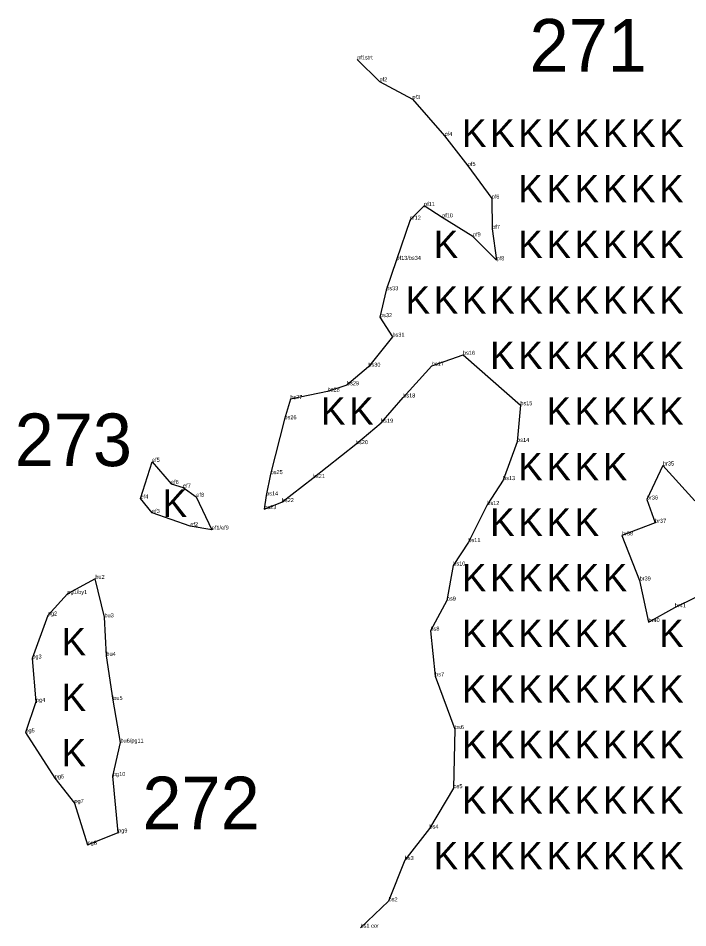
# Model space of a CAD drawing. Extents: x 2072529 to 2268812, y 436423 to 470008.
# Drawn here: x 2232270 to 2233102, y 437812 to 438942 of the extents above; entities that cross this region are included whole.
import ezdxf

# ---------------------------------------------------------------- set-up
doc = ezdxf.new("R2010")
doc.units = 0
for name, color, linetype in [('Old_Level_20', 7, 'Continuous'), ('Old_Level_52', 7, 'Continuous'), ('Old_Level_55', 7, 'Continuous'), ('Old_Level_60', 7, 'Continuous'), ('Old_Level_62', 7, 'Continuous')]:
    doc.layers.add(name, color=color, linetype=linetype)

msp = doc.modelspace()

# ---------------------------------------------------------------- linework, layer by layer
at = {"layer": 'Old_Level_20'}
for p, q in [((2232691.444, 438890.389), (2232691.444, 438890.389)), ((2232719.094, 438863.22), (2232719.094, 438863.22)), ((2232759.976, 438841.273), (2232759.976, 438841.273)), ((2232799.951, 438795.466), (2232799.951, 438795.466)), ((2232828.827, 438758.143), (2232828.827, 438758.143)), ((2232858.429, 438717.637), (2232858.429, 438717.637)), ((2232774.501, 438708.528), (2232774.501, 438708.528)), ((2232796.896, 438694.397), (2232796.896, 438694.397)), ((2232756.996, 438691.504), (2232756.996, 438691.504)), ((2232835.136, 438670.666), (2232835.136, 438670.666)), ((2232859.094, 438680.018), (2232859.094, 438680.018)), ((2232740.188, 438641.561), (2232740.188, 438641.561)), ((2232864.537, 438641.034), (2232864.537, 438641.034)), ((2232727.429, 438603.865), (2232727.429, 438603.865)), ((2232719.688, 438570.481), (2232719.688, 438570.481)), ((2232735.194, 438546.164), (2232735.194, 438546.164)), ((2232822.886, 438523.733), (2232822.886, 438523.733)), ((2232705.271, 438508.904), (2232705.271, 438508.904)), ((2232784.134, 438510.061), (2232784.134, 438510.061)), ((2232654.649, 438478.075), (2232654.649, 438478.075)), ((2232678.695, 438485.895), (2232678.695, 438485.895)), ((2232608.369, 438468.674), (2232608.369, 438468.674)), ((2232748.557, 438470.738), (2232748.557, 438470.738)), ((2232894.029, 438461.097), (2232894.029, 438461.097)), ((2232601.065, 438443.708), (2232601.065, 438443.708)), ((2232721.109, 438439.442), (2232721.109, 438439.442)), ((2232689.769, 438412.804), (2232689.769, 438412.804)), ((2232890.086, 438415.643), (2232890.086, 438415.643)), ((2232436.549, 438390.846), (2232436.549, 438390.846)), ((2233071.236, 438386.296), (2233071.236, 438386.296)), ((2232583.9, 438375.569), (2232583.9, 438375.569)), ((2232636.283, 438370.742), (2232636.283, 438370.742)), ((2232872.641, 438368.14), (2232872.641, 438368.14)), ((2232460.124, 438363.464), (2232460.124, 438363.464)), ((2232475.099, 438358.872), (2232475.099, 438358.872)), ((2232422.343, 438345.305), (2232422.343, 438345.305)), ((2232491.511, 438347.414), (2232491.511, 438347.414)), ((2232578.271, 438349.146), (2232578.271, 438349.146)), ((2233051.164, 438343.999), (2233051.164, 438343.999)), ((2232576.01, 438332.148), (2232576.01, 438332.148)), ((2232597.718, 438340.801), (2232597.718, 438340.801)), ((2232852.983, 438337.308), (2232852.983, 438337.308)), ((2232436.594, 438327.417), (2232436.594, 438327.417)), ((2232484.073, 438310.917), (2232484.073, 438310.917)), ((2233061.401, 438315.116), (2233061.401, 438315.116)), ((2232510.735, 438306.623), (2232510.735, 438306.623)), ((2233020.165, 438299.546), (2233020.165, 438299.546)), ((2232829.521, 438291.16), (2232829.521, 438291.16)), ((2232810.711, 438262.061), (2232810.711, 438262.061)), ((2232366.112, 438245.5), (2232366.112, 438245.5)), ((2233042.25, 438243.548), (2233042.25, 438243.548)), ((2232331.437, 438226.791), (2232331.437, 438226.791)), ((2232802.815, 438218.555), (2232802.815, 438218.555)), ((2233085.811, 438210.206), (2233085.811, 438210.206)), ((2232307.115, 438200.033), (2232307.115, 438200.033)), ((2232377.528, 438197.838), (2232377.528, 438197.838)), ((2233053.274, 438191.857), (2233053.274, 438191.857)), ((2232782.42, 438181.189), (2232782.42, 438181.189)), ((2232287.872, 438146.611), (2232287.872, 438146.611)), ((2232379.864, 438149.901), (2232379.864, 438149.901)), ((2232788.238, 438124.548), (2232788.238, 438124.548)), ((2232388.443, 438095.151), (2232388.443, 438095.151)), ((2232292.414, 438092.775), (2232292.414, 438092.775)), ((2232279.345, 438054.925), (2232279.345, 438054.925)), ((2232812.739, 438059.039), (2232812.739, 438059.039)), ((2232397.402, 438042.279), (2232397.402, 438042.279)), ((2232315.647, 437997.921), (2232315.647, 437997.921)), ((2232388.032, 438000.797), (2232388.032, 438000.797)), ((2232811.026, 437985.675), (2232811.026, 437985.675)), ((2232340.172, 437967.264), (2232340.172, 437967.264)), ((2232781.143, 437935.578), (2232781.143, 437935.578)), ((2232394.485, 437930.604), (2232394.485, 437930.604)), ((2232356.526, 437915.432), (2232356.526, 437915.432)), ((2232750.466, 437896.503), (2232750.466, 437896.503)), ((2232730.384, 437845.273), (2232730.384, 437845.273)), ((2232695.572, 437812.406), (2232695.572, 437812.406))]:
    msp.add_line(p, q, dxfattribs=at)
at = {"layer": 'Old_Level_52'}
for points in [[(2232691.444, 438890.389), (2232719.094, 438863.22), (2232759.976, 438841.273), (2232799.951, 438795.466), (2232828.827, 438758.143), (2232858.429, 438717.637), (2232859.094, 438680.018), (2232864.537, 438641.034), (2232835.136, 438670.666), (2232796.896, 438694.397), (2232774.501, 438708.528), (2232756.996, 438691.504), (2232740.188, 438641.561), (2232727.429, 438603.865), (2232719.688, 438570.481), (2232735.194, 438546.164), (2232705.271, 438508.904), (2232678.695, 438485.895), (2232654.649, 438478.075), (2232608.369, 438468.674), (2232601.065, 438443.708), (2232583.9, 438375.569), (2232578.271, 438349.146), (2232576.01, 438332.148), (2232597.718, 438340.801), (2232636.283, 438370.742), (2232689.769, 438412.804), (2232721.109, 438439.442), (2232748.557, 438470.738), (2232784.134, 438510.061), (2232822.886, 438523.733), (2232894.029, 438461.097), (2232890.086, 438415.643), (2232872.641, 438368.14), (2232852.983, 438337.308), (2232829.521, 438291.16), (2232810.711, 438262.061), (2232802.815, 438218.555), (2232782.42, 438181.189), (2232788.238, 438124.548), (2232812.739, 438059.039), (2232811.026, 437985.675), (2232781.143, 437935.578), (2232750.466, 437896.503), (2232730.384, 437845.273), (2232695.572, 437812.406)], [(2233110.769, 438342.307), (2233071.236, 438386.296), (2233051.164, 438343.999), (2233061.401, 438315.116), (2233020.165, 438299.546), (2233042.25, 438243.548), (2233053.274, 438191.857), (2233085.811, 438210.206), (2233137.988, 438235.835)]]:
    msp.add_lwpolyline(points, dxfattribs=at)
for points in [[(2232510.735, 438306.623), (2232484.073, 438310.917), (2232436.594, 438327.417), (2232422.343, 438345.305), (2232436.549, 438390.846), (2232460.124, 438363.464), (2232475.099, 438358.872), (2232491.511, 438347.414)], [(2232331.437, 438226.791), (2232307.115, 438200.033), (2232287.872, 438146.611), (2232292.414, 438092.775), (2232279.345, 438054.925), (2232315.647, 437997.921), (2232340.172, 437967.264), (2232356.526, 437915.432), (2232394.485, 437930.604), (2232388.032, 438000.797), (2232397.402, 438042.279), (2232388.443, 438095.151), (2232379.864, 438149.901), (2232377.528, 438197.838), (2232366.112, 438245.5)]]:
    msp.add_lwpolyline(points, close=True, dxfattribs=at)

# ---------------------------------------------------------------- texts
at = {"layer": 'Old_Level_55'}
for p in [(2232821.528, 438781.933), (2232856.528, 438781.933), (2232891.528, 438781.933), (2232926.528, 438781.933), (2232961.528, 438781.933), (2232996.528, 438781.933), (2233031.528, 438781.933), (2233066.528, 438781.933), (2232891.528, 438712.933), (2232926.528, 438712.933), (2232961.528, 438712.933), (2232996.528, 438712.933), (2233031.528, 438712.933), (2233066.528, 438712.933), (2232786.528, 438643.933), (2232891.528, 438643.933), (2232926.528, 438643.933), (2232961.528, 438643.933), (2232996.528, 438643.933), (2233031.528, 438643.933), (2233066.528, 438643.933), (2232751.528, 438574.933), (2232786.528, 438574.933), (2232821.528, 438574.933), (2232856.528, 438574.933), (2232891.528, 438574.933), (2232926.528, 438574.933), (2232961.528, 438574.933), (2232996.528, 438574.933), (2233031.528, 438574.933), (2233066.528, 438574.933), (2232856.528, 438505.933), (2232891.528, 438505.933), (2232926.528, 438505.933), (2232961.528, 438505.933), (2232996.528, 438505.933), (2233031.528, 438505.933), (2233066.528, 438505.933), (2232646.528, 438436.933), (2232681.528, 438436.933), (2232926.528, 438436.933), (2232961.528, 438436.933), (2232996.528, 438436.933), (2233031.528, 438436.933), (2233066.528, 438436.933), (2232891.528, 438367.933), (2232926.528, 438367.933), (2232961.528, 438367.933), (2232996.528, 438367.933), (2232449.729, 438322.535), (2232856.528, 438298.933), (2232891.528, 438298.933), (2232926.528, 438298.933), (2232961.528, 438298.933), (2232821.528, 438229.933), (2232856.528, 438229.933), (2232891.528, 438229.933), (2232926.528, 438229.933), (2232961.528, 438229.933), (2232996.528, 438229.933), (2232324.267, 438150.633), (2232821.528, 438160.933), (2232856.528, 438160.933), (2232891.528, 438160.933), (2232926.528, 438160.933), (2232961.528, 438160.933), (2232996.528, 438160.933), (2233066.528, 438160.933), (2232821.528, 438091.933), (2232856.528, 438091.933), (2232891.528, 438091.933), (2232926.528, 438091.933), (2232961.528, 438091.933), (2232996.528, 438091.933), (2233031.528, 438091.933), (2233066.528, 438091.933), (2232324.267, 438081.633), (2232821.528, 438022.933), (2232856.528, 438022.933), (2232891.528, 438022.933), (2232926.528, 438022.933), (2232961.528, 438022.933), (2232996.528, 438022.933), (2233031.528, 438022.933), (2233066.528, 438022.933), (2232324.267, 438012.633), (2232821.528, 437953.933), (2232856.528, 437953.933), (2232891.528, 437953.933), (2232926.528, 437953.933), (2232961.528, 437953.933), (2232996.528, 437953.933), (2233031.528, 437953.933), (2233066.528, 437953.933), (2232786.528, 437884.933), (2232821.528, 437884.933), (2232856.528, 437884.933), (2232891.528, 437884.933), (2232926.528, 437884.933), (2232961.528, 437884.933), (2232996.528, 437884.933), (2233031.528, 437884.933), (2233066.528, 437884.933)]:
    msp.add_text('K', height=34, dxfattribs=at).set_placement(p)
at = {"layer": 'Old_Level_60'}
for s, p in [('pf1strt', (2232691.444, 438890.389)), ('pf2', (2232719.094, 438863.22)), ('pf3', (2232759.976, 438841.273)), ('pf4', (2232799.951, 438795.466)), ('pf5', (2232828.827, 438758.143)), ('pf6', (2232858.429, 438717.637)), ('pf11', (2232774.501, 438708.528)), ('pf12', (2232756.996, 438691.504)), ('pf10', (2232796.896, 438694.397)), ('pf7', (2232859.094, 438680.018)), ('pf9', (2232835.136, 438670.666)), ('pf13/bs34', (2232740.188, 438641.561)), ('pf8', (2232864.537, 438641.034)), ('bs33', (2232727.429, 438603.865)), ('bs32', (2232719.688, 438570.481)), ('bs31', (2232735.194, 438546.164)), ('bs16', (2232822.886, 438523.733)), ('bs30', (2232705.271, 438508.904)), ('bs17', (2232784.134, 438510.061)), ('bs29', (2232678.695, 438485.895)), ('bs28', (2232654.649, 438478.075)), ('bs27', (2232608.369, 438468.674)), ('bs18', (2232748.557, 438470.738)), ('bs15', (2232894.029, 438461.097)), ('bs26', (2232601.065, 438443.708)), ('bs19', (2232721.109, 438439.442)), ('bs20', (2232689.769, 438412.804)), ('bs14', (2232890.086, 438415.643)), ('ef5', (2232436.549, 438390.846)), ('br35', (2233071.236, 438386.296)), ('bs25', (2232583.9, 438375.569)), ('bs21', (2232636.283, 438370.742)), ('ef6', (2232460.124, 438363.464)), ('bs13', (2232872.641, 438368.14)), ('ef7', (2232475.099, 438358.872)), ('bs14', (2232578.271, 438349.146)), ('ef4', (2232422.343, 438345.305)), ('ef8', (2232491.511, 438347.414)), ('bs22', (2232597.718, 438340.801)), ('bs12', (2232852.983, 438337.308)), ('br36', (2233051.164, 438343.999)), ('ef3', (2232436.594, 438327.417)), ('bs23', (2232576.01, 438332.148)), ('br37', (2233061.401, 438315.116)), ('ef2', (2232484.073, 438310.917)), ('ef1/ef9', (2232510.735, 438306.623)), ('br38', (2233020.165, 438299.546)), ('bs11', (2232829.521, 438291.16)), ('bs10', (2232810.711, 438262.061)), ('bu2', (2232366.112, 438245.5)), ('br39', (2233042.25, 438243.548)), ('pg1/by1', (2232331.437, 438226.791)), ('bs9', (2232802.815, 438218.555)), ('br41', (2233085.811, 438210.206)), ('pg2', (2232307.115, 438200.033)), ('bu3', (2232377.528, 438197.838)), ('br40', (2233053.274, 438191.857)), ('bs8', (2232782.42, 438181.189)), ('pg3', (2232287.872, 438146.611)), ('bu4', (2232379.864, 438149.901)), ('bs7', (2232788.238, 438124.548)), ('pg4', (2232292.414, 438092.775)), ('bu5', (2232388.443, 438095.151)), ('pg5', (2232279.345, 438054.925)), ('bs6', (2232812.739, 438059.039)), ('bu6/pg11', (2232397.402, 438042.279)), ('pg10', (2232388.032, 438000.797)), ('pg6', (2232315.647, 437997.921)), ('bs5', (2232811.026, 437985.675)), ('pg7', (2232340.172, 437967.264)), ('pg9', (2232394.485, 437930.604)), ('bs4', (2232781.143, 437935.578)), ('pg8', (2232356.526, 437915.432)), ('bs3', (2232750.466, 437896.503)), ('bs2', (2232730.384, 437845.273)), ('bs1 cor', (2232695.572, 437812.406))]:
    msp.add_text(s, height=5, dxfattribs=at).set_placement(p)
at = {"layer": 'Old_Level_62'}
for s, p in [('271', (2232905.473, 438875.332)), ('273', (2232265.904, 438385.519)), ('272', (2232424.581, 437934.657))]:
    msp.add_text(s, height=65.34, dxfattribs=at).set_placement(p)

doc.saveas('drawing.dxf')
